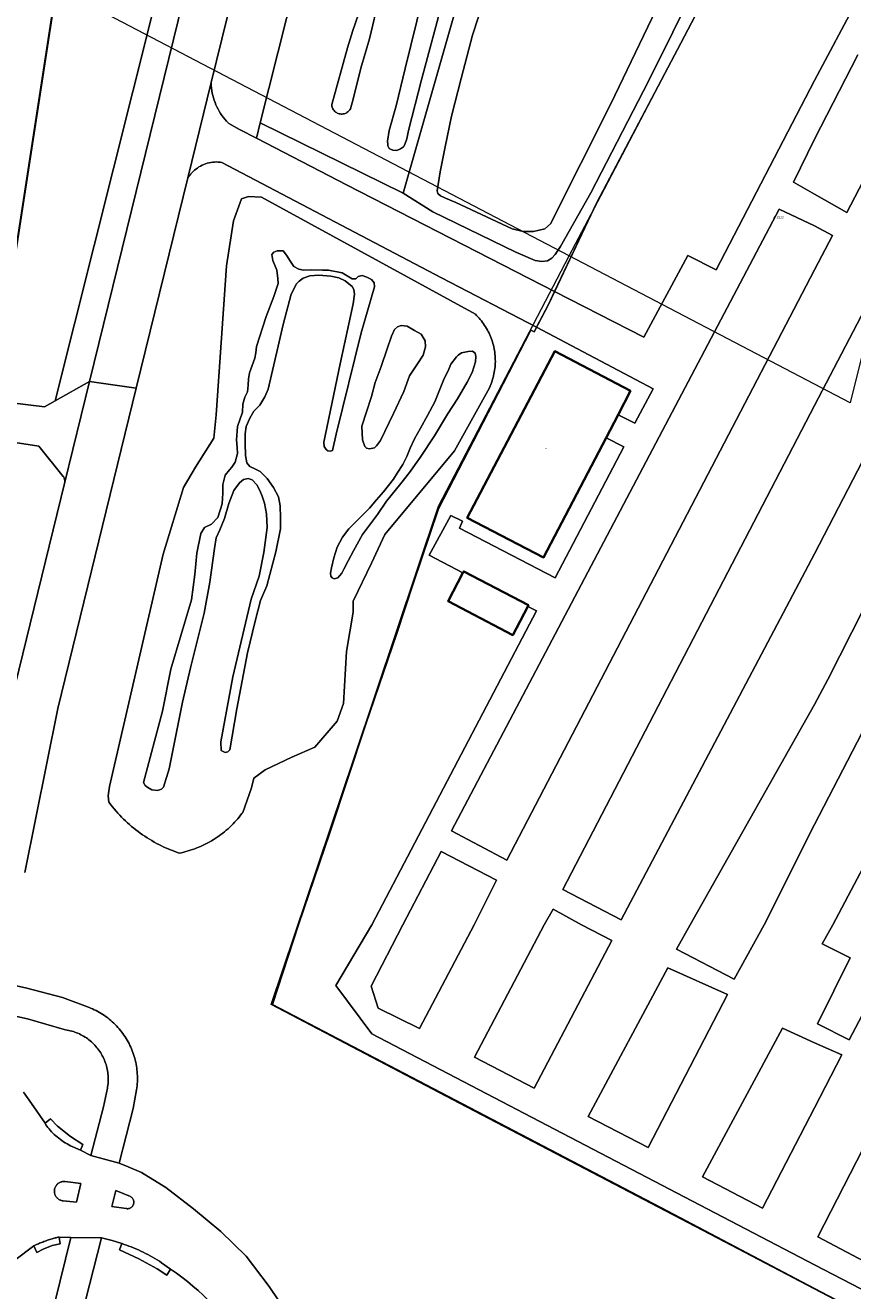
# Model space of a CAD drawing. Header units: metres. Extents: x 250001 to 257773, y 598992 to 609118.
# Tile 589 of 656: x 252877 to 253006, y 606443 to 606640. Entities that reach past the tile are written whole.
import ezdxf
from ezdxf.enums import TextEntityAlignment as Align
from ezdxf.lldxf.tags import DXFTag

# ---------------------------------------------------------------- set-up
doc = ezdxf.new("R2010")
doc.units = ezdxf.units.M
for name, color, linetype, lineweight in [('B-WE-GR-GRAS-GV', 252, 'Continuous', 13), ('B-WE-GR-GROENVOORZIENING-GV', 252, 'Continuous', 18), ('B-WE-IE-TERREINAFSCHEIDING_KUNSTMATIG_HEKWERK-G', 252, 'IE-TERREINAFSCHEIDING-KUNSTMATIG', 18), ('B-WE-KG-GRENS_PERCEEL-G', 150, 'KG-PERCEEL', 18), ('B-WE-KG-GRENS_PERCEEL-S', 150, 'Continuous', 25), ('B-WE-OG-BEBOUWING-GV', 1, 'Continuous', 35), ('B-WE-OG-BEBOUWING-T18', 7, 'Continuous', 18), ('B-WE-OG-TERREIN_ERF-GV', 7, 'Continuous', 18), ('B-WE-OG-WATER-GV', 252, 'Continuous', 18), ('B-WE-OG-WATER_SLOOT-GV', 252, 'Continuous', 18), ('B-WE-VH-ONVERHARD-GV', 252, 'Continuous', 18), ('B-WE-VH-VERHARDING_GESLOTEN-GV', 252, 'Continuous', 18), ('B-WE-VH-VERHARDING_OPEN-GV', 252, 'Continuous', 18), ('X-XX-AL-REFERENTIE-G', 7, 'Continuous', 18)]:
    doc.layers.add(name, color=color, linetype=linetype, lineweight=lineweight)
doc.styles.add('NLCS-ISO', font='NLCS-ISO.ttf')
doc.styles.add('NLCS-ISO-ANNOTATIEF-T18', font='NLCS-ISO.ttf', dxfattribs={"height": 1.8})
doc.styles.get("Standard").update_dxf_attribs({"font": 'NLCS-ISO.ttf'})
doc.linetypes.add('IE-TERREINAFSCHEIDING-KUNSTMATIG', pattern='A,4,[82,NLCS.shx,S=0.75,R=90,X=0,Y=0],4,-2', length=10)
tags = doc.linetypes.add('KG-PERCEEL', pattern='A,5.5,-2,["P",Standard,S=1.8,R=0,X=-0.5,Y=-0.9],-2,5.5,-2,[5,NLCS.SHX,S=0.75,R=0,X=0,Y=0],-2', length=19).pattern_tags.tags
tags[6] = DXFTag(74, 10)

# ---------------------------------------------------------------- blocks, each defined once
blk = doc.blocks.new('SKG-PERCEELNUMMER-SO')
at = {"style": 'NLCS-ISO', "oblique": 10, "flags": 1}
blk.add_attdef('GEMEENTECODE', text='', height=1.8, dxfattribs=at).set_placement((0, 2.55), align=Align.MIDDLE_CENTER)
at = {"style": 'NLCS-ISO', "oblique": 10}
blk.add_attdef('SECTIE', text='', height=1.8, dxfattribs=at).set_placement((-0.5, 0), align=Align.MIDDLE_RIGHT)
blk.add_attdef('PERCEELNUMMER', text='', height=1.8, dxfattribs=at).set_placement((0.5, 0), align=Align.MIDDLE_LEFT)
blk = doc.blocks.new('BS2021-132-Xref-KAD-20210617')
at = {"layer": 'B-WE-KG-GRENS_PERCEEL-G', "flags": 128}
for points in [[(252961.89, 606603.894), (252966.774, 606613.235), (252987.66, 606653.082)], [(252863.647, 606525.284), (252876.903, 606611.253), (252881.459, 606640.864), (252882.194, 606645.613)], [(252961.89, 606603.894), (252882.194, 606645.613)], [(253019.977, 606639.116), (253005.51, 606581.06), (252961.89, 606603.894)], [(253140.718, 606510.27), (253123.152, 606476.741), (253102.082, 606436.519), (253082.956, 606399.991), (253024.655, 606430.489), (252984.916, 606451.298), (252944.896, 606472.247), (252915.59, 606487.61), (252928.439, 606525.948), (252941.559, 606565.003), (252961.89, 606603.894)]]:
    blk.add_lwpolyline(points, dxfattribs=at)
at = {"layer": 'B-WE-KG-GRENS_PERCEEL-S', "xscale": 0.2, "yscale": 0.2, "zscale": 0.2}
blk.add_blockref('SKG-PERCEELNUMMER-SO', (252993.957, 606609.87), dxfattribs=at).add_auto_attribs({'PERCEELNUMMER': '3520', 'SECTIE': 'A'})
blk = doc.blocks.new('BS2021-132-Xref-BGT-GRIJS-20210617-aangepast')
at = {"layer": 'B-WE-GR-GRAS-GV', "flags": 128}
for points in [[(252774.308, 606836.816), (252661.712, 606907.197), (252660.29, 606904.843), (252772.851, 606834.484), (252822.094, 606803.703), (252829.115, 606799.314), (252831.529, 606797.805), (252848.316, 606787.313), (252895.215, 606747.052), (252897.561, 606745.037), (252872.317, 606581.637), (252872.289, 606581.456), (252880.367, 606580.476), (252881.982, 606581.376), (252900.158, 606653.646), (252912.065, 606702.089), (252917.596, 606728.354), (252920.89, 606741.948), (252921.573, 606744.764), (252832.163, 606800.652), (252829.815, 606802.12), (252823.552, 606806.035)], [(252914.636, 606524.065), (252912.882, 606522.757), (252912.493, 606521.247), (252911.15, 606517.458), (252911.032, 606517.296), (252910.815, 606517.011), (252910.593, 606516.731), (252910.364, 606516.455), (252910.129, 606516.185), (252909.888, 606515.92), (252909.641, 606515.661), (252909.388, 606515.407), (252909.13, 606515.159), (252908.867, 606514.917), (252908.598, 606514.681), (252908.323, 606514.451), (252908.044, 606514.227), (252907.76, 606514.009), (252907.471, 606513.798), (252907.177, 606513.593), (252906.879, 606513.395), (252906.577, 606513.203), (252906.27, 606513.019), (252905.959, 606512.841), (252905.645, 606512.67), (252905.326, 606512.506), (252905.005, 606512.35), (252904.679, 606512.201), (252904.35, 606512.059), (252904.019, 606511.924), (252903.684, 606511.797), (252903.347, 606511.677), (252903.007, 606511.565), (252902.664, 606511.461), (252902.32, 606511.364), (252901.973, 606511.275), (252901.624, 606511.194), (252901.274, 606511.12), (252900.872, 606511.26), (252900.472, 606511.407), (252900.075, 606511.562), (252899.681, 606511.724), (252899.29, 606511.894), (252898.902, 606512.071), (252898.518, 606512.255), (252898.138, 606512.447), (252897.761, 606512.645), (252897.387, 606512.851), (252897.018, 606513.063), (252896.653, 606513.283), (252896.292, 606513.509), (252895.935, 606513.742), (252895.583, 606513.981), (252895.235, 606514.228), (252894.892, 606514.48), (252894.554, 606514.74), (252894.22, 606515.005), (252893.892, 606515.277), (252893.569, 606515.554), (252893.251, 606515.838), (252892.939, 606516.128), (252892.632, 606516.423), (252892.33, 606516.724), (252892.035, 606517.031), (252891.745, 606517.343), (252891.461, 606517.661), (252891.183, 606517.984), (252890.911, 606518.312), (252890.646, 606518.645), (252890.386, 606518.983), (252890.328, 606519.061), (252890.267, 606520.015), (252890.431, 606521.468), (252898.791, 606557.569), (252901.921, 606567.913), (252903.824, 606571.105), (252906.651, 606575.567), (252907.042, 606579.231), (252908.62, 606602.356), (252909.709, 606609.326), (252910.973, 606612.746), (252912.05, 606613.139), (252914.044, 606613.002), (252947.287, 606594.829), (252947.489, 606594.633), (252947.685, 606594.43), (252947.876, 606594.223), (252948.061, 606594.01), (252948.239, 606593.792), (252948.411, 606593.569), (252948.577, 606593.341), (252948.736, 606593.108), (252948.889, 606592.871), (252949.035, 606592.63), (252949.174, 606592.385), (252949.306, 606592.136), (252949.431, 606591.883), (252949.548, 606591.627), (252949.659, 606591.368), (252949.761, 606591.105), (252949.857, 606590.84), (252949.944, 606590.572), (252950.025, 606590.302), (252950.097, 606590.03), (252950.162, 606589.756), (252950.219, 606589.479), (252950.268, 606589.202), (252950.309, 606588.923), (252950.342, 606588.643), (252950.367, 606588.363), (252950.385, 606588.081), (252950.394, 606587.8), (252950.395, 606587.518), (252950.389, 606587.236), (252950.374, 606586.955), (252950.351, 606586.674), (252950.321, 606586.394), (252950.282, 606586.114), (252950.236, 606585.836), (252950.181, 606585.56), (252950.119, 606585.285), (252950.049, 606585.012), (252949.971, 606584.741), (252949.886, 606584.472), (252949.793, 606584.206), (252949.693, 606583.943), (252949.585, 606583.683), (252949.47, 606583.426), (252949.466, 606583.418), (252944.036, 606573.644), (252933.222, 606560.629), (252931.131, 606556.148), (252928.283, 606550.273), (252928.297, 606548.572), (252927.293, 606542.451), (252926.818, 606534.364), (252925.822, 606531.642), (252922.369, 606527.585), (252918.801, 606526.043)]]:
    blk.add_lwpolyline(points, close=True, dxfattribs=at)
for points in [[(252916.995, 606674.656), (252906.245, 606630.819), (252906.246, 606630.705), (252906.266, 606630.325), (252906.302, 606629.946), (252906.353, 606629.569), (252906.421, 606629.195), (252906.504, 606628.823), (252906.603, 606628.456), (252906.717, 606628.093), (252906.846, 606627.735), (252906.99, 606627.382), (252907.149, 606627.037), (252907.322, 606626.698), (252907.509, 606626.366), (252907.71, 606626.043), (252907.925, 606625.729), (252908.152, 606625.424), (252908.392, 606625.128), (252908.645, 606624.844), (252908.909, 606624.569), (252908.994, 606624.486), (252910.653, 606623.535), (252913.296, 606622.17), (252913.836, 606624.589), (252927.537, 606678.768)], [(252981.705, 606646.234), (252974.247, 606631.157), (252965.222, 606613.721), (252960.521, 606605.378), (252959.69, 606604.134), (252959.179, 606603.573), (252958.524, 606603.136), (252957.611, 606603.026), (252956.584, 606603.182), (252953.566, 606604.472), (252940.67, 606610.751), (252936.092, 606613.644), (252913.836, 606624.589), (252913.296, 606622.17), (252927.369, 606614.903), (252959.594, 606598.38), (252966.177, 606612.219), (252979.194, 606636.964), (252987.515, 606652.82)], [(253082.801, 606400.135), (253000, 606443.473), (252977.191, 606455.482), (252915.748, 606487.611), (252919.804, 606500), (252924.682, 606514.258), (252930.205, 606530.986), (252935.065, 606545.22), (252937.624, 606552.94), (252941.58, 606564.619), (252951.6, 606584.041), (252955.927, 606592.388), (252956.435, 606592.129), (252956.811, 606592.852), (252942.015, 606600.502), (252907.908, 606618.42), (252907.624, 606618.459), (252907.339, 606618.484), (252907.053, 606618.492), (252906.767, 606618.484), (252906.482, 606618.46), (252906.198, 606618.42), (252905.917, 606618.365), (252905.64, 606618.294), (252905.367, 606618.207), (252905.099, 606618.106), (252904.838, 606617.989), (252904.583, 606617.858), (252904.336, 606617.714), (252904.098, 606617.555), (252903.869, 606617.384), (252903.649, 606617.2), (252903.441, 606617.004), (252903.243, 606616.796), (252903.058, 606616.578), (252903.011, 606616.519), (252902.614, 606616.011), (252894.601, 606583.336), (252882.408, 606533.615), (252877.315, 606508.122)], [(252873.931, 606490.992), (252877.583, 606490.148), (252883.141, 606488.684), (252887.447, 606487.086), (252887.514, 606487.058), (252887.796, 606486.937), (252888.075, 606486.807), (252888.351, 606486.671), (252888.622, 606486.527), (252888.891, 606486.377), (252889.155, 606486.219), (252889.414, 606486.055), (252889.67, 606485.884), (252889.921, 606485.706), (252890.167, 606485.522), (252890.408, 606485.332), (252890.645, 606485.135), (252890.876, 606484.932), (252891.102, 606484.724), (252891.322, 606484.509), (252891.537, 606484.289), (252891.745, 606484.063), (252891.948, 606483.832), (252892.145, 606483.596), (252892.336, 606483.355), (252892.52, 606483.109), (252892.698, 606482.858), (252892.869, 606482.603), (252893.033, 606482.343), (252893.191, 606482.079), (252893.342, 606481.811), (252893.486, 606481.539), (252893.622, 606481.264), (252893.752, 606480.985), (252893.874, 606480.703), (252893.988, 606480.418), (252894.096, 606480.13), (252894.195, 606479.839), (252894.288, 606479.545), (252894.372, 606479.25), (252894.449, 606478.952), (252894.518, 606478.652), (252894.579, 606478.351), (252894.632, 606478.048), (252894.678, 606477.744), (252894.715, 606477.439), (252894.745, 606477.133), (252894.766, 606476.826), (252894.78, 606476.519), (252894.785, 606476.212), (252894.783, 606475.905), (252894.773, 606475.597), (252894.754, 606475.29), (252894.728, 606474.984), (252894.693, 606474.679), (252894.651, 606474.374), (252894.11, 606471.462), (252891.932, 606462.961), (252893.352, 606462.391), (252895.419, 606461.5), (252899.195, 606459.184), (252903.482, 606455.879), (252907.736, 606452.335), (252911.673, 606448.491), (252915.262, 606443.795), (252918.252, 606439.371)]]:
    blk.add_lwpolyline(points, dxfattribs=at)
at = {"layer": 'B-WE-GR-GROENVOORZIENING-GV', "flags": 128}
for points in [[(252874.609, 606532.359), (252883.479, 606568.55), (252883.495, 606568.655), (252883.504, 606568.765), (252883.505, 606568.876), (252883.497, 606568.987), (252883.482, 606569.097), (252883.459, 606569.206), (252883.429, 606569.313), (252883.39, 606569.417), (252883.344, 606569.518), (252883.291, 606569.615), (252883.273, 606569.646), (252879.466, 606574.357), (252871.371, 606575.581)], [(252877.062, 606473.995), (252878.318, 606472.219), (252880.436, 606469.154), (252881.263, 606469.843), (252882.354, 606468.729), (252884.411, 606467.085), (252886.319, 606465.876), (252885.92, 606464.957), (252887.568, 606464.152), (252889.497, 606471.704), (252890.129, 606474.622), (252890.163, 606474.826), (252890.196, 606475.074), (252890.221, 606475.322), (252890.239, 606475.571), (252890.248, 606475.82), (252890.25, 606476.069), (252890.243, 606476.318), (252890.228, 606476.567), (252890.206, 606476.816), (252890.175, 606477.063), (252890.137, 606477.31), (252890.091, 606477.555), (252890.036, 606477.798), (252889.975, 606478.04), (252889.905, 606478.279), (252889.828, 606478.516), (252889.743, 606478.751), (252889.65, 606478.983), (252889.551, 606479.211), (252889.444, 606479.437), (252889.33, 606479.658), (252889.208, 606479.876), (252889.08, 606480.09), (252888.945, 606480.3), (252888.804, 606480.505), (252888.655, 606480.706), (252888.501, 606480.902), (252888.34, 606481.093), (252888.174, 606481.278), (252888.001, 606481.458), (252887.823, 606481.633), (252887.639, 606481.801), (252887.45, 606481.964), (252887.256, 606482.12), (252887.057, 606482.27), (252886.853, 606482.414), (252886.644, 606482.551), (252886.432, 606482.682), (252886.215, 606482.805), (252885.995, 606482.922), (252885.771, 606483.031), (252885.543, 606483.133), (252885.312, 606483.228), (252885.079, 606483.315), (252884.842, 606483.395), (252884.604, 606483.467), (252884.363, 606483.531), (252884.12, 606483.588), (252883.875, 606483.637), (252883.629, 606483.678), (252883.382, 606483.711), (252877.696, 606485.361), (252873.429, 606486.312)], [(252880.324, 606434.796), (252884.458, 606451.41), (252882.629, 606451.485), (252882.779, 606450.454), (252881.561, 606450.164), (252880.143, 606449.61), (252879.135, 606449.096), (252878.672, 606450.097), (252875.737, 606447.869), (252873.26, 606445.708), (252870.724, 606443.454), (252869.624, 606441.888)], [(252889.187, 606451.357), (252885.485, 606436.746)], [(252899.951, 606446.519), (252899.359, 606445.574), (252897.835, 606446.541), (252895.023, 606448.115), (252892.001, 606449.488), (252892.354, 606450.472), (252890.856, 606450.961), (252889.187, 606451.357)]]:
    blk.add_lwpolyline(points, dxfattribs=at)
blk.add_lwpolyline([(252904.099, 606652.699), (252900.158, 606653.646), (252881.982, 606581.376), (252887.357, 606584.373), (252902.56, 606646.407)], close=True, dxfattribs=at)
at = {"layer": 'B-WE-GR-GROENVOORZIENING-GV'}
blk.add_lwpolyline([(252912.018, 606434.213, 0.092602), (252899.951, 606446.519)], format="xyb", dxfattribs=at)
at = {"layer": 'B-WE-IE-TERREINAFSCHEIDING_KUNSTMATIG_HEKWERK-G', "flags": 128}
for points in [[(253000, 606648.54), (252997.94, 606649.362), (252987.515, 606652.82), (252979.193, 606636.964), (252966.177, 606612.219), (252958.641, 606596.376), (252956.435, 606592.129), (252955.927, 606592.388), (252951.601, 606584.04), (252941.58, 606564.619), (252937.624, 606552.94), (252935.065, 606545.22), (252930.205, 606530.986), (252924.682, 606514.258), (252919.804, 606500)], [(252919.804, 606500), (252915.748, 606487.611), (252977.191, 606455.482), (253000, 606443.473)], [(253135.094, 606500), (253108.35, 606449.3), (253082.801, 606400.134), (253000, 606443.473)]]:
    blk.add_lwpolyline(points, dxfattribs=at)
at = {"layer": 'B-WE-OG-BEBOUWING-GV', "flags": 128}
for points in [[(252971.41, 606582.941), (252959.616, 606589.083), (252946.021, 606563.203), (252957.896, 606557.06), (252967.601, 606575.647), (252969.461, 606579.208)], [(252955.537, 606549.639), (252945.482, 606554.901), (252945.36, 606554.669), (252943.058, 606550.269), (252953.113, 606545.007), (252955.433, 606549.441)]]:
    blk.add_lwpolyline(points, close=True, dxfattribs=at)
at = {"layer": 'B-WE-OG-TERREIN_ERF-GV', "flags": 128}
blk.add_lwpolyline([(252872.317, 606581.637), (252897.561, 606745.037), (252895.215, 606747.052), (252885.833, 606753.008), (252862.959, 606767.478)], dxfattribs=at)
at = {"layer": 'B-WE-OG-WATER-GV', "flags": 128}
for points in [[(252929.135, 606641.458), (252928.264, 606638.904), (252927.41, 606636.209), (252924.972, 606627.447), (252924.979, 606627.323), (252925.003, 606627.167), (252925.041, 606627.015), (252925.096, 606626.868), (252925.165, 606626.727), (252925.248, 606626.593), (252925.344, 606626.469), (252925.452, 606626.355), (252925.571, 606626.253), (252925.7, 606626.164), (252925.838, 606626.088), (252925.982, 606626.026), (252926.132, 606625.979), (252926.286, 606625.948), (252926.442, 606625.933), (252926.599, 606625.934), (252926.755, 606625.951), (252926.909, 606625.983), (252927.059, 606626.031), (252927.203, 606626.094), (252927.339, 606626.171), (252927.468, 606626.262), (252927.586, 606626.365), (252927.693, 606626.479), (252927.788, 606626.605), (252927.87, 606626.739), (252928.302, 606628.228), (252929.498, 606633.058), (252930.84, 606637.639), (252932.341, 606643.988)], [(252939.06, 606643.975), (252936.406, 606633.002), (252934.99, 606627.206), (252933.92, 606623.371), (252933.632, 606621.71), (252933.668, 606621.238), (252933.704, 606620.986), (252933.884, 606620.611), (252934.091, 606620.488), (252934.472, 606620.353), (252935.072, 606620.3), (252935.651, 606620.53), (252936.151, 606620.854), (252936.35, 606621.189), (252936.65, 606622.108), (252936.928, 606623.391), (252938.924, 606631.246), (252942.276, 606643.825)], [(252950.457, 606649.313), (252946.861, 606638.181), (252945.082, 606631.464), (252943.603, 606625.604), (252942.611, 606620.857), (252941.825, 606616.964), (252941.37, 606614.023), (252941.472, 606613.615), (252941.889, 606613.212), (252942.651, 606612.878), (252944.271, 606612.179), (252953.014, 606608.132), (252954.724, 606607.688), (252956.332, 606607.715), (252958.061, 606608.091), (252958.962, 606608.895), (252968.362, 606627.536), (252981.675, 606655.359)]]:
    blk.add_lwpolyline(points, dxfattribs=at)
for points in [[(252917.952, 606604.033), (252917.429, 606604.698), (252916.5, 606604.683), (252915.992, 606604.488), (252915.649, 606604.11), (252915.827, 606603.207), (252916.434, 606601.706), (252916.619, 606600.385), (252916.632, 606599.595), (252915.992, 606597.585), (252914.766, 606594.496), (252913.264, 606589.845), (252913.188, 606588.844), (252913.039, 606588.028), (252912.593, 606586.882), (252912.217, 606585.76), (252912.047, 606584.827), (252912.017, 606583.804), (252911.872, 606582.779), (252911.491, 606581.959), (252911.161, 606580.861), (252911.135, 606579.606), (252910.359, 606577.407), (252910.185, 606575.336), (252910.274, 606574.152), (252910.36, 606573.201), (252909.988, 606571.869), (252909.443, 606571.07), (252909.101, 606570.669), (252908.441, 606569.844), (252908.047, 606568.396), (252908.07, 606567.049), (252907.936, 606565.373), (252907.274, 606563.247), (252906.315, 606562.254), (252905.208, 606561.724), (252904.62, 606560.761), (252904.021, 606557.706), (252903.705, 606554.4), (252903.213, 606550.464), (252899.978, 606539.718), (252898.671, 606533.164), (252895.742, 606522.121), (252895.983, 606521.613), (252896.407, 606521.318), (252897.04, 606520.957), (252897.902, 606520.879), (252898.55, 606521.052), (252898.847, 606521.359), (252899.728, 606524.233), (252901.808, 606534.588), (252903.043, 606539.909), (252905.154, 606548.382), (252906.026, 606553.208), (252906.774, 606558.45), (252907.025, 606560.081), (252907.609, 606561.323), (252908.322, 606563.125), (252908.98, 606565.437), (252909.76, 606567.473), (252910.669, 606568.673), (252911.288, 606569.172), (252911.983, 606569.3), (252912.637, 606569.102), (252913.348, 606568.347), (252913.804, 606567.471), (252914.144, 606566.593), (252914.512, 606565.484), (252914.818, 606563.839), (252914.924, 606561.702), (252914.432, 606557.812), (252913.703, 606554.174), (252912.462, 606550.574), (252909.598, 606538.508), (252907.723, 606528.389), (252907.792, 606527.066), (252908.425, 606526.751), (252908.841, 606526.851), (252909.139, 606527.158), (252910.216, 606533.545), (252911.882, 606542.266), (252913.078, 606547.167), (252913.93, 606550.366), (252914.891, 606552.637), (252916.313, 606557.914), (252916.996, 606561.528), (252917.037, 606563.226), (252916.983, 606565.061), (252916.68, 606566.474), (252915.911, 606567.925), (252914.935, 606569.303), (252913.871, 606570.401), (252913.027, 606570.805), (252912.277, 606571.211), (252911.802, 606571.76), (252911.574, 606572.919), (252911.541, 606574.824), (252911.517, 606576.265), (252911.707, 606577.384), (252912.243, 606578.718), (252912.852, 606579.774), (252913.79, 606580.719), (252914.581, 606582.011), (252915.119, 606583.206), (252916.633, 606589.902), (252917.413, 606593.262), (252918.659, 606597.955), (252919.515, 606599.55), (252919.926, 606599.975), (252920.522, 606600.451), (252921.563, 606600.793), (252922.955, 606600.91), (252924.818, 606600.732), (252926.077, 606600.475), (252927.038, 606600.003), (252928.145, 606599.138), (252928.408, 606598.701), (252928.49, 606597.959), (252928.284, 606596.444), (252926.302, 606587.16), (252923.765, 606574.961), (252923.823, 606574.311), (252924.086, 606573.827), (252924.369, 606573.623), (252924.788, 606573.56), (252925.088, 606573.681), (252925.673, 606576.225), (252929.568, 606591.933), (252931.609, 606599.104), (252931.576, 606599.707), (252931.172, 606600.212), (252930.444, 606600.618), (252929.72, 606600.861), (252929.072, 606600.688), (252928.729, 606600.333), (252928.172, 606600.324), (252926.622, 606601.251), (252924.453, 606601.679), (252923.523, 606601.687), (252921.849, 606601.728), (252920.571, 606601.706), (252919.848, 606601.857), (252919.098, 606602.239), (252918.573, 606603.021)], [(252936.71, 606592.984), (252935.778, 606593.107), (252935.201, 606592.865), (252934.743, 606592.462), (252934.249, 606591.408), (252933.585, 606589.444), (252932.678, 606586.733), (252931.72, 606584.253), (252931.153, 606582.058), (252930.403, 606579.675), (252929.674, 606577.431), (252929.732, 606575.34), (252930.098, 606574.301), (252930.382, 606574.05), (252930.849, 606573.918), (252931.613, 606574.071), (252931.957, 606574.378), (252932.57, 606575.226), (252934.568, 606579.42), (252936.16, 606582.863), (252937.072, 606585.273), (252938.296, 606587.13), (252939.156, 606588.492), (252939.53, 606589.777), (252939.468, 606590.706), (252938.846, 606591.741), (252937.836, 606592.329)], [(252947.24, 606588.815), (252946.84, 606589.087), (252946.189, 606589.076), (252945.147, 606588.826), (252944.596, 606588.468), (252944.344, 606588.208), (252943.503, 606587.102), (252943.079, 606586.049), (252942.448, 606584.852), (252941.847, 606583.285), (252940.999, 606581.249), (252939.85, 606579.091), (252938.744, 606577.12), (252937.842, 606575.477), (252937.169, 606574.048), (252936.633, 606572.761), (252936.026, 606571.519), (252935.166, 606570.156), (252934.554, 606569.239), (252933.006, 606567.26), (252931.912, 606565.987), (252930.818, 606564.737), (252929.767, 606563.626), (252928.601, 606562.468), (252927.618, 606561.521), (252926.664, 606560.227), (252925.807, 606558.632), (252925.323, 606557.02), (252924.931, 606555.433), (252924.806, 606554.594), (252924.86, 606554.153), (252925.027, 606553.877), (252925.356, 606553.72), (252925.911, 606553.869), (252926.207, 606554.199), (252926.549, 606554.6), (252926.841, 606555.233), (252927.54, 606556.523), (252928.374, 606558.071), (252929.749, 606560.604), (252932.09, 606563.735), (252933.473, 606565.804), (252935.727, 606568.562), (252937.07, 606570.258), (252938.704, 606572.61), (252940.949, 606575.925), (252942.937, 606579.306), (252944.501, 606581.703), (252946.014, 606584.308), (252946.802, 606585.809), (252947.333, 606587.422), (252947.365, 606588.282)]]:
    blk.add_lwpolyline(points, close=True, dxfattribs=at)
at = {"layer": 'B-WE-OG-WATER_SLOOT-GV', "flags": 128}
for points in [[(252927.537, 606678.768), (252913.836, 606624.589), (252936.092, 606613.644), (252954.238, 606677.336)], [(252942.276, 606643.825), (252938.924, 606631.246), (252936.928, 606623.391), (252936.65, 606622.108), (252936.35, 606621.189), (252936.151, 606620.854), (252935.651, 606620.53), (252935.072, 606620.3), (252934.472, 606620.353), (252934.091, 606620.488), (252933.884, 606620.611), (252933.704, 606620.986), (252933.668, 606621.238), (252933.632, 606621.71), (252933.92, 606623.371), (252934.99, 606627.206), (252936.406, 606633.002), (252939.06, 606643.975)], [(252932.341, 606643.988), (252930.84, 606637.639), (252929.498, 606633.058), (252928.302, 606628.228), (252927.87, 606626.739), (252927.788, 606626.605), (252927.693, 606626.479), (252927.586, 606626.365), (252927.468, 606626.262), (252927.339, 606626.171), (252927.203, 606626.094), (252927.059, 606626.031), (252926.909, 606625.983), (252926.755, 606625.951), (252926.599, 606625.934), (252926.442, 606625.933), (252926.286, 606625.948), (252926.132, 606625.979), (252925.982, 606626.026), (252925.838, 606626.088), (252925.7, 606626.164), (252925.571, 606626.253), (252925.452, 606626.355), (252925.344, 606626.469), (252925.248, 606626.593), (252925.165, 606626.727), (252925.096, 606626.868), (252925.041, 606627.015), (252925.003, 606627.167), (252924.979, 606627.323), (252924.972, 606627.447), (252927.41, 606636.209), (252928.264, 606638.904), (252929.135, 606641.458)], [(252981.675, 606655.359), (252968.362, 606627.536), (252958.962, 606608.895), (252958.061, 606608.091), (252956.332, 606607.715), (252954.724, 606607.688), (252953.014, 606608.132), (252944.271, 606612.179), (252942.651, 606612.878), (252941.889, 606613.212), (252941.472, 606613.615), (252941.37, 606614.023), (252941.825, 606616.964), (252942.611, 606620.857), (252943.603, 606625.604), (252945.082, 606631.464), (252946.861, 606638.181), (252950.457, 606649.313)]]:
    blk.add_lwpolyline(points, dxfattribs=at)
for points in [[(252955.054, 606677.893), (252954.587, 606678.01), (252954.238, 606677.336), (252936.092, 606613.644), (252940.67, 606610.751), (252953.566, 606604.472), (252956.584, 606603.182), (252957.611, 606603.026), (252958.524, 606603.136), (252959.179, 606603.573), (252959.69, 606604.134), (252960.521, 606605.378), (252965.222, 606613.721), (252974.247, 606631.157), (252981.705, 606646.234), (252984.61, 606652.591), (252985.156, 606654.761), (252985.369, 606657.114), (252986.832, 606665.355)], [(252914.044, 606613.002), (252912.05, 606613.139), (252910.973, 606612.746), (252909.709, 606609.326), (252908.62, 606602.356), (252907.042, 606579.231), (252906.651, 606575.567), (252903.824, 606571.105), (252901.921, 606567.913), (252898.791, 606557.569), (252890.431, 606521.468), (252890.267, 606520.015), (252890.328, 606519.061), (252890.386, 606518.983), (252890.646, 606518.645), (252890.911, 606518.312), (252891.183, 606517.984), (252891.461, 606517.661), (252891.745, 606517.343), (252892.035, 606517.031), (252892.33, 606516.724), (252892.632, 606516.423), (252892.939, 606516.128), (252893.251, 606515.838), (252893.569, 606515.554), (252893.892, 606515.277), (252894.22, 606515.005), (252894.554, 606514.74), (252894.892, 606514.48), (252895.235, 606514.228), (252895.583, 606513.981), (252895.935, 606513.742), (252896.292, 606513.509), (252896.653, 606513.283), (252897.018, 606513.063), (252897.387, 606512.851), (252897.761, 606512.645), (252898.138, 606512.447), (252898.518, 606512.255), (252898.902, 606512.071), (252899.29, 606511.894), (252899.681, 606511.724), (252900.075, 606511.562), (252900.472, 606511.407), (252900.872, 606511.26), (252901.274, 606511.12), (252901.624, 606511.194), (252901.973, 606511.275), (252902.32, 606511.364), (252902.664, 606511.461), (252903.007, 606511.565), (252903.347, 606511.677), (252903.684, 606511.797), (252904.019, 606511.924), (252904.35, 606512.059), (252904.679, 606512.201), (252905.005, 606512.35), (252905.326, 606512.506), (252905.645, 606512.67), (252905.959, 606512.841), (252906.27, 606513.019), (252906.577, 606513.203), (252906.879, 606513.395), (252907.177, 606513.593), (252907.471, 606513.798), (252907.76, 606514.009), (252908.044, 606514.227), (252908.323, 606514.451), (252908.598, 606514.681), (252908.867, 606514.917), (252909.13, 606515.159), (252909.388, 606515.407), (252909.641, 606515.661), (252909.888, 606515.92), (252910.129, 606516.185), (252910.364, 606516.455), (252910.593, 606516.731), (252910.815, 606517.011), (252911.032, 606517.296), (252911.15, 606517.458), (252912.493, 606521.247), (252912.882, 606522.757), (252914.636, 606524.065), (252918.801, 606526.043), (252922.369, 606527.585), (252925.822, 606531.642), (252926.818, 606534.364), (252927.293, 606542.451), (252928.297, 606548.572), (252928.283, 606550.273), (252931.131, 606556.148), (252933.222, 606560.629), (252944.036, 606573.644), (252949.466, 606583.418), (252949.47, 606583.426), (252949.585, 606583.683), (252949.693, 606583.943), (252949.793, 606584.206), (252949.886, 606584.472), (252949.971, 606584.741), (252950.049, 606585.012), (252950.119, 606585.285), (252950.181, 606585.56), (252950.236, 606585.836), (252950.282, 606586.114), (252950.321, 606586.394), (252950.351, 606586.674), (252950.374, 606586.955), (252950.389, 606587.236), (252950.395, 606587.518), (252950.394, 606587.8), (252950.385, 606588.081), (252950.367, 606588.363), (252950.342, 606588.643), (252950.309, 606588.923), (252950.268, 606589.202), (252950.219, 606589.479), (252950.162, 606589.756), (252950.097, 606590.03), (252950.025, 606590.302), (252949.944, 606590.572), (252949.857, 606590.84), (252949.761, 606591.105), (252949.659, 606591.368), (252949.548, 606591.627), (252949.431, 606591.883), (252949.306, 606592.136), (252949.174, 606592.385), (252949.035, 606592.63), (252948.889, 606592.871), (252948.736, 606593.108), (252948.577, 606593.341), (252948.411, 606593.569), (252948.239, 606593.792), (252948.061, 606594.01), (252947.876, 606594.223), (252947.685, 606594.43), (252947.489, 606594.633), (252947.287, 606594.829)], [(252916.5, 606604.683), (252917.429, 606604.698), (252917.952, 606604.033), (252918.573, 606603.021), (252919.098, 606602.239), (252919.848, 606601.857), (252920.571, 606601.706), (252921.849, 606601.728), (252923.523, 606601.687), (252924.453, 606601.679), (252926.622, 606601.251), (252928.172, 606600.324), (252928.729, 606600.333), (252929.072, 606600.688), (252929.72, 606600.861), (252930.444, 606600.618), (252931.172, 606600.212), (252931.576, 606599.707), (252931.609, 606599.104), (252929.568, 606591.933), (252925.673, 606576.225), (252925.088, 606573.681), (252924.788, 606573.56), (252924.369, 606573.623), (252924.086, 606573.827), (252923.823, 606574.311), (252923.765, 606574.961), (252926.302, 606587.16), (252928.284, 606596.444), (252928.49, 606597.959), (252928.408, 606598.701), (252928.145, 606599.138), (252927.038, 606600.003), (252926.077, 606600.475), (252924.818, 606600.732), (252922.955, 606600.91), (252921.563, 606600.793), (252920.522, 606600.451), (252919.926, 606599.975), (252919.515, 606599.55), (252918.659, 606597.955), (252917.413, 606593.262), (252916.633, 606589.902), (252915.119, 606583.206), (252914.581, 606582.011), (252913.79, 606580.719), (252912.852, 606579.774), (252912.243, 606578.718), (252911.707, 606577.384), (252911.517, 606576.265), (252911.541, 606574.824), (252911.574, 606572.919), (252911.802, 606571.76), (252912.277, 606571.211), (252913.027, 606570.805), (252913.871, 606570.401), (252914.935, 606569.303), (252915.911, 606567.925), (252916.68, 606566.474), (252916.983, 606565.061), (252917.037, 606563.226), (252916.996, 606561.528), (252916.313, 606557.914), (252914.891, 606552.637), (252913.93, 606550.366), (252913.078, 606547.167), (252911.882, 606542.266), (252910.216, 606533.545), (252909.139, 606527.158), (252908.841, 606526.851), (252908.425, 606526.751), (252907.792, 606527.066), (252907.723, 606528.389), (252909.598, 606538.508), (252912.462, 606550.574), (252913.703, 606554.174), (252914.432, 606557.812), (252914.924, 606561.702), (252914.818, 606563.839), (252914.512, 606565.484), (252914.144, 606566.593), (252913.804, 606567.471), (252913.348, 606568.347), (252912.637, 606569.102), (252911.983, 606569.3), (252911.288, 606569.172), (252910.669, 606568.673), (252909.76, 606567.473), (252908.98, 606565.437), (252908.322, 606563.125), (252907.609, 606561.323), (252907.025, 606560.081), (252906.774, 606558.45), (252906.026, 606553.208), (252905.154, 606548.382), (252903.043, 606539.909), (252901.808, 606534.588), (252899.728, 606524.233), (252898.847, 606521.359), (252898.55, 606521.052), (252897.902, 606520.879), (252897.04, 606520.957), (252896.407, 606521.318), (252895.983, 606521.613), (252895.742, 606522.121), (252898.671, 606533.164), (252899.978, 606539.718), (252903.213, 606550.464), (252903.705, 606554.4), (252904.021, 606557.706), (252904.62, 606560.761), (252905.208, 606561.724), (252906.315, 606562.254), (252907.274, 606563.247), (252907.936, 606565.373), (252908.07, 606567.049), (252908.047, 606568.396), (252908.441, 606569.844), (252909.101, 606570.669), (252909.443, 606571.07), (252909.988, 606571.869), (252910.36, 606573.201), (252910.274, 606574.152), (252910.185, 606575.336), (252910.359, 606577.407), (252911.135, 606579.606), (252911.161, 606580.861), (252911.491, 606581.959), (252911.872, 606582.779), (252912.017, 606583.804), (252912.047, 606584.827), (252912.217, 606585.76), (252912.593, 606586.882), (252913.039, 606588.028), (252913.188, 606588.844), (252913.264, 606589.845), (252914.766, 606594.496), (252915.992, 606597.585), (252916.632, 606599.595), (252916.619, 606600.385), (252916.434, 606601.706), (252915.827, 606603.207), (252915.649, 606604.11), (252915.992, 606604.488)], [(252935.201, 606592.865), (252935.778, 606593.107), (252936.71, 606592.984), (252937.836, 606592.329), (252938.846, 606591.741), (252939.468, 606590.706), (252939.53, 606589.777), (252939.156, 606588.492), (252938.296, 606587.13), (252937.072, 606585.273), (252936.16, 606582.863), (252934.568, 606579.42), (252932.57, 606575.226), (252931.957, 606574.378), (252931.613, 606574.071), (252930.849, 606573.918), (252930.382, 606574.05), (252930.098, 606574.301), (252929.732, 606575.34), (252929.674, 606577.431), (252930.403, 606579.675), (252931.153, 606582.058), (252931.72, 606584.253), (252932.678, 606586.733), (252933.585, 606589.444), (252934.249, 606591.408), (252934.743, 606592.462)], [(252946.189, 606589.076), (252946.84, 606589.087), (252947.24, 606588.815), (252947.365, 606588.282), (252947.333, 606587.422), (252946.802, 606585.809), (252946.014, 606584.308), (252944.501, 606581.703), (252942.937, 606579.306), (252940.949, 606575.925), (252938.704, 606572.61), (252937.07, 606570.258), (252935.727, 606568.562), (252933.473, 606565.804), (252932.09, 606563.735), (252929.749, 606560.604), (252928.374, 606558.071), (252927.54, 606556.523), (252926.841, 606555.233), (252926.549, 606554.6), (252926.207, 606554.199), (252925.911, 606553.869), (252925.356, 606553.72), (252925.027, 606553.877), (252924.86, 606554.153), (252924.806, 606554.594), (252924.931, 606555.433), (252925.323, 606557.02), (252925.807, 606558.632), (252926.664, 606560.227), (252927.618, 606561.521), (252928.601, 606562.468), (252929.767, 606563.626), (252930.818, 606564.737), (252931.912, 606565.987), (252933.006, 606567.26), (252934.554, 606569.239), (252935.166, 606570.156), (252936.026, 606571.519), (252936.633, 606572.761), (252937.169, 606574.048), (252937.842, 606575.477), (252938.744, 606577.12), (252939.85, 606579.091), (252940.999, 606581.249), (252941.847, 606583.285), (252942.448, 606584.852), (252943.079, 606586.049), (252943.503, 606587.102), (252944.344, 606588.208), (252944.596, 606588.468), (252945.147, 606588.826)]]:
    blk.add_lwpolyline(points, close=True, dxfattribs=at)
at = {"layer": 'B-WE-VH-ONVERHARD-GV', "flags": 128}
for points in [[(252987.515, 606652.82), (252979.194, 606636.964), (252966.177, 606612.219), (252959.594, 606598.38), (252973.442, 606591.301), (252980.305, 606603.942), (252984.681, 606601.743), (253000, 606631.162), (253006.666, 606643.741)], [(253006.707, 606635.111), (253000, 606622.039), (252996.719, 606615.363), (253000, 606613.479), (253004.998, 606610.653), (253017.032, 606633.685)], [(253043.052, 606424.845), (253000, 606447.173), (252931.201, 606483.06), (252925.604, 606490.566), (252931.213, 606500), (252956.78, 606548.742), (252955.433, 606549.441), (252953.113, 606545.007), (252943.058, 606550.269), (252945.36, 606554.669), (252940.105, 606557.397), (252943.488, 606563.574), (252945.284, 606562.701), (252944.812, 606561.608), (252959.714, 606553.905), (252970.347, 606574.255), (252967.601, 606575.647), (252957.896, 606557.06), (252946.021, 606563.203), (252959.616, 606589.083), (252971.41, 606582.941), (252969.461, 606579.208), (252972.093, 606577.9), (252974.921, 606583.268), (252956.811, 606592.852), (252956.435, 606592.129), (252955.927, 606592.388), (252951.6, 606584.041), (252941.58, 606564.619), (252937.624, 606552.94), (252935.065, 606545.22), (252930.205, 606530.986), (252924.682, 606514.258), (252919.804, 606500), (252915.748, 606487.611), (252977.191, 606455.482), (253000, 606443.473), (253082.801, 606400.135)]]:
    blk.add_lwpolyline(points, dxfattribs=at)
for points in [[(253000, 606608.556), (252994.491, 606611.18), (252943.565, 606514.61), (252952.165, 606510.055), (253000, 606601.749), (253002.761, 606607.066)], [(253020.742, 606597.697), (253011.413, 606602.558), (253000, 606580.654), (252960.867, 606505.501), (252969.935, 606500.747), (253000, 606557.616)], [(253038.317, 606588.541), (253029.862, 606592.945), (253002.047, 606538.082), (253000, 606534.2), (252980.652, 606500), (252978.527, 606496.213), (252987.505, 606491.534), (252992.168, 606500), (253000, 606515.575), (253022.773, 606559.52)], [(253056.16, 606579.243), (253047.238, 606583.892), (253002.847, 606500), (253001.185, 606497.047), (253005.538, 606494.88), (253000.423, 606484.596), (253005.358, 606482.109), (253014.8, 606500)], [(252950.564, 606506.929), (252941.967, 606511.381), (252936.013, 606500), (252931.085, 606490.464), (252932.206, 606487.039), (252938.615, 606483.888), (252947.115, 606500)], [(252963.807, 606500), (252959.357, 606502.416), (252957.99, 606500), (252947.15, 606479.41), (252956.406, 606474.597), (252968.476, 606497.566)], [(252986.484, 606489.18), (252977.215, 606493.322), (252964.801, 606470.231), (252974.15, 606465.397)], [(253000, 606481.674), (252994.985, 606483.915), (252982.571, 606460.824), (252991.921, 606455.99), (253000, 606471.569), (253004.254, 606479.773)], [(253021.778, 606470.641), (253012.551, 606475.035), (253000.501, 606451.515), (253009.415, 606446.815)]]:
    blk.add_lwpolyline(points, close=True, dxfattribs=at)
at = {"layer": 'B-WE-VH-VERHARDING_GESLOTEN-GV', "flags": 128}
for points in [[(252878.318, 606472.219), (252877.062, 606473.995)], [(252877.315, 606508.122), (252882.408, 606533.615), (252894.601, 606583.336), (252887.357, 606584.373), (252883.479, 606568.55), (252874.609, 606532.359)], [(252875.737, 606447.869), (252878.672, 606450.097), (252878.682, 606450.103), (252878.773, 606450.153), (252878.878, 606450.207), (252878.994, 606450.264), (252879.122, 606450.323), (252879.26, 606450.385), (252879.407, 606450.449), (252879.563, 606450.515), (252879.727, 606450.582), (252879.898, 606450.649), (252880.073, 606450.716), (252880.253, 606450.784), (252880.435, 606450.85), (252880.619, 606450.915), (252880.804, 606450.979), (252880.988, 606451.041), (252881.17, 606451.1), (252881.349, 606451.157), (252881.523, 606451.21), (252881.692, 606451.26), (252881.854, 606451.306), (252882.008, 606451.348), (252882.154, 606451.385), (252882.289, 606451.418), (252882.414, 606451.445), (252882.528, 606451.468), (252882.629, 606451.485), (252884.458, 606451.41), (252889.187, 606451.357), (252890.856, 606450.961), (252892.354, 606450.472), (252892.396, 606450.459), (252892.75, 606450.342), (252893.107, 606450.217), (252893.468, 606450.084), (252893.832, 606449.943), (252894.197, 606449.794), (252894.564, 606449.638), (252894.932, 606449.475), (252895.301, 606449.304), (252895.669, 606449.127), (252896.037, 606448.944), (252896.403, 606448.754), (252896.768, 606448.559), (252897.131, 606448.358), (252897.49, 606448.151), (252897.847, 606447.94), (252898.199, 606447.723), (252898.547, 606447.503), (252899.951, 606446.519)], [(252873.429, 606486.312), (252877.696, 606485.361), (252883.382, 606483.711), (252883.629, 606483.678), (252883.875, 606483.637), (252884.12, 606483.588), (252884.363, 606483.531), (252884.604, 606483.467), (252884.842, 606483.395), (252885.079, 606483.315), (252885.312, 606483.228), (252885.543, 606483.133), (252885.771, 606483.031), (252885.995, 606482.922), (252886.215, 606482.805), (252886.432, 606482.682), (252886.644, 606482.551), (252886.853, 606482.414), (252887.057, 606482.27), (252887.256, 606482.12), (252887.45, 606481.964), (252887.639, 606481.801), (252887.823, 606481.633), (252888.001, 606481.458), (252888.174, 606481.278), (252888.34, 606481.093), (252888.501, 606480.902), (252888.655, 606480.706), (252888.804, 606480.505), (252888.945, 606480.3), (252889.08, 606480.09), (252889.208, 606479.876), (252889.33, 606479.658), (252889.444, 606479.437), (252889.551, 606479.211), (252889.65, 606478.983), (252889.743, 606478.751), (252889.828, 606478.516), (252889.905, 606478.279), (252889.975, 606478.04), (252890.036, 606477.798), (252890.091, 606477.555), (252890.137, 606477.31), (252890.175, 606477.063), (252890.206, 606476.816), (252890.228, 606476.567), (252890.243, 606476.318), (252890.25, 606476.069), (252890.248, 606475.82), (252890.239, 606475.571), (252890.221, 606475.322), (252890.196, 606475.074), (252890.163, 606474.826), (252890.129, 606474.622), (252889.497, 606471.704), (252887.568, 606464.152), (252891.932, 606462.961), (252894.11, 606471.462), (252894.651, 606474.374), (252894.693, 606474.679), (252894.728, 606474.984), (252894.754, 606475.29), (252894.773, 606475.597), (252894.783, 606475.905), (252894.785, 606476.212), (252894.78, 606476.519), (252894.766, 606476.826), (252894.745, 606477.133), (252894.715, 606477.439), (252894.678, 606477.744), (252894.632, 606478.048), (252894.579, 606478.351), (252894.518, 606478.652), (252894.449, 606478.952), (252894.372, 606479.25), (252894.288, 606479.545), (252894.195, 606479.839), (252894.096, 606480.13), (252893.988, 606480.418), (252893.874, 606480.703), (252893.752, 606480.985), (252893.622, 606481.264), (252893.486, 606481.539), (252893.342, 606481.811), (252893.191, 606482.079), (252893.033, 606482.343), (252892.869, 606482.603), (252892.698, 606482.858), (252892.52, 606483.109), (252892.336, 606483.355), (252892.145, 606483.596), (252891.948, 606483.832), (252891.745, 606484.063), (252891.537, 606484.289), (252891.322, 606484.509), (252891.102, 606484.724), (252890.876, 606484.932), (252890.645, 606485.135), (252890.408, 606485.332), (252890.167, 606485.522), (252889.921, 606485.706), (252889.67, 606485.884), (252889.414, 606486.055), (252889.155, 606486.219), (252888.891, 606486.377), (252888.622, 606486.527), (252888.351, 606486.671), (252888.075, 606486.807), (252887.796, 606486.937), (252887.514, 606487.058), (252887.447, 606487.086), (252883.141, 606488.684), (252877.583, 606490.148), (252873.931, 606490.992)], [(252918.252, 606439.371), (252915.262, 606443.795), (252911.673, 606448.491), (252907.736, 606452.335), (252903.482, 606455.879), (252899.195, 606459.184), (252895.419, 606461.5), (252893.352, 606462.391), (252891.932, 606462.961), (252887.568, 606464.152), (252885.92, 606464.957), (252884.386, 606465.651), (252884.115, 606465.798), (252883.846, 606465.953), (252883.581, 606466.115), (252883.319, 606466.285), (252883.062, 606466.462), (252882.811, 606466.645), (252882.565, 606466.834), (252882.327, 606467.028), (252882.095, 606467.228), (252881.872, 606467.432), (252881.657, 606467.639), (252881.451, 606467.851), (252881.255, 606468.065), (252881.069, 606468.281), (252880.893, 606468.498), (252880.729, 606468.717), (252880.576, 606468.937), (252880.436, 606469.154), (252878.318, 606472.219)], [(252885.485, 606436.746), (252889.187, 606451.357), (252884.458, 606451.41), (252880.324, 606434.796)]]:
    blk.add_lwpolyline(points, dxfattribs=at)
for points in [[(252934.785, 606747.391), (252928.989, 606754.45), (252927.764, 606749.444), (252926.513, 606744.329), (252925.986, 606742.174), (252921.735, 606724.795), (252915.992, 606701.315), (252904.099, 606652.699), (252902.56, 606646.407), (252887.357, 606584.373), (252894.601, 606583.336), (252902.614, 606616.011), (252906.245, 606630.819), (252916.995, 606674.656), (252931.788, 606735.137), (252932.476, 606737.95), (252933.039, 606740.252), (252934.289, 606745.364)], [(252882.285, 606459.628), (252882.362, 606459.707), (252882.445, 606459.779), (252882.532, 606459.845), (252882.624, 606459.904), (252882.721, 606459.957), (252882.821, 606460.002), (252882.924, 606460.04), (252883.029, 606460.071), (252883.137, 606460.094), (252883.245, 606460.108), (252883.355, 606460.115), (252883.465, 606460.114), (252883.574, 606460.105), (252885.998, 606459.78), (252885.334, 606456.89), (252883.257, 606457.109), (252883.202, 606457.115), (252883.094, 606457.133), (252882.987, 606457.159), (252882.883, 606457.192), (252882.781, 606457.233), (252882.683, 606457.281), (252882.588, 606457.337), (252882.497, 606457.399), (252882.411, 606457.467), (252882.331, 606457.542), (252882.256, 606457.622), (252882.187, 606457.708), (252882.125, 606457.798), (252882.069, 606457.893), (252882.02, 606457.991), (252881.979, 606458.093), (252881.945, 606458.197), (252881.919, 606458.304), (252881.901, 606458.412), (252881.89, 606458.521), (252881.888, 606458.631), (252881.893, 606458.74), (252881.907, 606458.849), (252881.928, 606458.957), (252881.957, 606459.063), (252881.994, 606459.166), (252882.039, 606459.267), (252882.09, 606459.364), (252882.148, 606459.457), (252882.214, 606459.545)], [(252891.424, 606458.707), (252893.689, 606457.767), (252893.766, 606457.723), (252893.839, 606457.672), (252893.908, 606457.615), (252893.971, 606457.552), (252894.028, 606457.483), (252894.078, 606457.41), (252894.122, 606457.332), (252894.159, 606457.251), (252894.188, 606457.167), (252894.209, 606457.08), (252894.223, 606456.992), (252894.229, 606456.903), (252894.227, 606456.814), (252894.216, 606456.726), (252894.198, 606456.639), (252894.173, 606456.554), (252894.139, 606456.471), (252894.098, 606456.392), (252894.051, 606456.316), (252893.997, 606456.246), (252893.937, 606456.18), (252893.871, 606456.12), (252893.8, 606456.066), (252893.724, 606456.019), (252893.644, 606455.979), (252893.562, 606455.946), (252893.476, 606455.92), (252893.389, 606455.903), (252893.301, 606455.893), (252893.211, 606455.891), (252893.123, 606455.898), (252893.039, 606455.911), (252890.816, 606456.207)]]:
    blk.add_lwpolyline(points, close=True, dxfattribs=at)
at = {"layer": 'B-WE-VH-VERHARDING_GESLOTEN-GV'}
blk.add_lwpolyline([(252899.951, 606446.519, -0.092602), (252912.018, 606434.213)], format="xyb", dxfattribs=at)
at = {"layer": 'B-WE-VH-VERHARDING_OPEN-GV', "flags": 128}
for points in [[(253006.666, 606643.741), (253000, 606631.162), (252984.681, 606601.743), (252980.305, 606603.942), (252973.442, 606591.301), (252959.594, 606598.38), (252958.641, 606596.376), (252956.811, 606592.852), (252974.921, 606583.268), (252972.093, 606577.9), (252969.461, 606579.208), (252967.601, 606575.647), (252970.347, 606574.255), (252959.714, 606553.905), (252944.812, 606561.608), (252945.284, 606562.701), (252943.488, 606563.574), (252940.105, 606557.397), (252945.36, 606554.669), (252945.482, 606554.901), (252955.537, 606549.639), (252955.433, 606549.441), (252956.78, 606548.742), (252931.213, 606500), (252925.604, 606490.566), (252931.201, 606483.06), (253000, 606447.173), (253043.052, 606424.845)], [(253017.032, 606633.685), (253004.998, 606610.653), (253000, 606613.479), (252996.719, 606615.363), (253000, 606622.039), (253006.707, 606635.111)]]:
    blk.add_lwpolyline(points, dxfattribs=at)
for points in [[(252906.246, 606630.705), (252906.245, 606630.819), (252902.614, 606616.011), (252903.011, 606616.519), (252903.058, 606616.578), (252903.243, 606616.796), (252903.441, 606617.004), (252903.649, 606617.2), (252903.869, 606617.384), (252904.098, 606617.555), (252904.336, 606617.714), (252904.583, 606617.858), (252904.838, 606617.989), (252905.099, 606618.106), (252905.367, 606618.207), (252905.64, 606618.294), (252905.917, 606618.365), (252906.198, 606618.42), (252906.482, 606618.46), (252906.767, 606618.484), (252907.053, 606618.492), (252907.339, 606618.484), (252907.624, 606618.459), (252907.908, 606618.42), (252942.015, 606600.502), (252956.811, 606592.852), (252958.641, 606596.376), (252959.594, 606598.38), (252927.369, 606614.903), (252913.296, 606622.17), (252910.653, 606623.535), (252908.994, 606624.486), (252908.909, 606624.569), (252908.645, 606624.844), (252908.392, 606625.128), (252908.152, 606625.424), (252907.925, 606625.729), (252907.71, 606626.043), (252907.509, 606626.366), (252907.322, 606626.698), (252907.149, 606627.037), (252906.99, 606627.382), (252906.846, 606627.735), (252906.717, 606628.093), (252906.603, 606628.456), (252906.504, 606628.823), (252906.421, 606629.195), (252906.353, 606629.569), (252906.302, 606629.946), (252906.266, 606630.325)], [(252952.165, 606510.055), (252943.565, 606514.61), (252994.491, 606611.18), (253000, 606608.556), (253002.761, 606607.066), (253000, 606601.749)], [(253011.413, 606602.558), (253020.742, 606597.697), (253000, 606557.616), (252969.935, 606500.747), (252960.867, 606505.501), (253000, 606580.654)], [(253002.047, 606538.082), (253029.862, 606592.945), (253038.317, 606588.541), (253022.773, 606559.52), (253000, 606515.575), (252992.168, 606500), (252987.505, 606491.534), (252978.527, 606496.213), (252980.652, 606500), (253000, 606534.2)], [(252883.479, 606568.55), (252887.357, 606584.373), (252881.982, 606581.376), (252880.367, 606580.476), (252872.289, 606581.456), (252871.371, 606575.581), (252879.466, 606574.357), (252883.273, 606569.646), (252883.291, 606569.615), (252883.344, 606569.518), (252883.39, 606569.417), (252883.429, 606569.313), (252883.459, 606569.206), (252883.482, 606569.097), (252883.497, 606568.987), (252883.505, 606568.876), (252883.504, 606568.765), (252883.495, 606568.655)], [(253002.847, 606500), (253047.238, 606583.892), (253056.16, 606579.243), (253014.8, 606500), (253005.358, 606482.109), (253000.423, 606484.596), (253005.538, 606494.88), (253001.185, 606497.047)], [(252947.115, 606500), (252938.615, 606483.888), (252932.206, 606487.039), (252931.085, 606490.464), (252936.013, 606500), (252941.967, 606511.381), (252950.564, 606506.929)], [(252968.476, 606497.566), (252956.406, 606474.597), (252947.15, 606479.41), (252957.99, 606500), (252959.357, 606502.416), (252963.807, 606500)], [(252974.15, 606465.397), (252964.801, 606470.231), (252977.215, 606493.322), (252986.484, 606489.18)], [(253000, 606471.569), (252991.921, 606455.99), (252982.571, 606460.824), (252994.985, 606483.915), (253000, 606481.674), (253004.254, 606479.773)], [(253009.415, 606446.815), (253000.501, 606451.515), (253012.551, 606475.035), (253021.778, 606470.641)], [(252882.354, 606468.729), (252881.263, 606469.843), (252880.436, 606469.154), (252880.576, 606468.937), (252880.729, 606468.717), (252880.893, 606468.498), (252881.069, 606468.281), (252881.255, 606468.065), (252881.451, 606467.851), (252881.657, 606467.639), (252881.872, 606467.432), (252882.095, 606467.228), (252882.327, 606467.028), (252882.565, 606466.834), (252882.811, 606466.645), (252883.062, 606466.462), (252883.319, 606466.285), (252883.581, 606466.115), (252883.846, 606465.953), (252884.115, 606465.798), (252884.386, 606465.651), (252885.92, 606464.957), (252886.319, 606465.876), (252884.411, 606467.085)], [(252883.465, 606460.114), (252883.355, 606460.115), (252883.245, 606460.108), (252883.137, 606460.094), (252883.029, 606460.071), (252882.924, 606460.04), (252882.821, 606460.002), (252882.721, 606459.957), (252882.624, 606459.904), (252882.532, 606459.845), (252882.445, 606459.779), (252882.362, 606459.707), (252882.285, 606459.628), (252882.214, 606459.545), (252882.148, 606459.457), (252882.09, 606459.364), (252882.039, 606459.267), (252881.994, 606459.166), (252881.957, 606459.063), (252881.928, 606458.957), (252881.907, 606458.849), (252881.893, 606458.74), (252881.888, 606458.631), (252881.89, 606458.521), (252881.901, 606458.412), (252881.919, 606458.304), (252881.945, 606458.197), (252881.979, 606458.093), (252882.02, 606457.991), (252882.069, 606457.893), (252882.125, 606457.798), (252882.187, 606457.708), (252882.256, 606457.622), (252882.331, 606457.542), (252882.411, 606457.467), (252882.497, 606457.399), (252882.588, 606457.337), (252882.683, 606457.281), (252882.781, 606457.233), (252882.883, 606457.192), (252882.987, 606457.159), (252883.094, 606457.133), (252883.202, 606457.115), (252883.257, 606457.109), (252885.334, 606456.89), (252885.998, 606459.78), (252883.574, 606460.105)], [(252893.689, 606457.767), (252891.424, 606458.707), (252890.816, 606456.207), (252893.039, 606455.911), (252893.123, 606455.898), (252893.211, 606455.891), (252893.301, 606455.893), (252893.389, 606455.903), (252893.476, 606455.92), (252893.562, 606455.946), (252893.644, 606455.979), (252893.724, 606456.019), (252893.8, 606456.066), (252893.871, 606456.12), (252893.937, 606456.18), (252893.997, 606456.246), (252894.051, 606456.316), (252894.098, 606456.392), (252894.139, 606456.471), (252894.173, 606456.554), (252894.198, 606456.639), (252894.216, 606456.726), (252894.227, 606456.814), (252894.229, 606456.903), (252894.223, 606456.992), (252894.209, 606457.08), (252894.188, 606457.167), (252894.159, 606457.251), (252894.122, 606457.332), (252894.078, 606457.41), (252894.028, 606457.483), (252893.971, 606457.552), (252893.908, 606457.615), (252893.839, 606457.672), (252893.766, 606457.723)], [(252882.779, 606450.454), (252882.629, 606451.485), (252882.528, 606451.468), (252882.414, 606451.445), (252882.289, 606451.418), (252882.154, 606451.385), (252882.008, 606451.348), (252881.854, 606451.306), (252881.692, 606451.26), (252881.523, 606451.21), (252881.349, 606451.157), (252881.17, 606451.1), (252880.988, 606451.041), (252880.804, 606450.979), (252880.619, 606450.915), (252880.435, 606450.85), (252880.253, 606450.784), (252880.073, 606450.716), (252879.898, 606450.649), (252879.727, 606450.582), (252879.563, 606450.515), (252879.407, 606450.449), (252879.26, 606450.385), (252879.122, 606450.323), (252878.994, 606450.264), (252878.878, 606450.207), (252878.773, 606450.153), (252878.682, 606450.103), (252878.672, 606450.097), (252879.135, 606449.096), (252880.143, 606449.61), (252881.561, 606450.164)], [(252892.396, 606450.459), (252892.354, 606450.472), (252892.001, 606449.488), (252895.023, 606448.115), (252897.835, 606446.541), (252899.359, 606445.574), (252899.951, 606446.519), (252898.547, 606447.503), (252898.199, 606447.723), (252897.847, 606447.94), (252897.49, 606448.151), (252897.131, 606448.358), (252896.768, 606448.559), (252896.403, 606448.754), (252896.037, 606448.944), (252895.669, 606449.127), (252895.301, 606449.304), (252894.932, 606449.475), (252894.564, 606449.638), (252894.197, 606449.794), (252893.832, 606449.943), (252893.468, 606450.084), (252893.107, 606450.217), (252892.75, 606450.342)]]:
    blk.add_lwpolyline(points, close=True, dxfattribs=at)
at = {"layer": 'B-WE-OG-BEBOUWING-T18', "style": 'NLCS-ISO-ANNOTATIEF-T18'}
blk.add_text('1', height=0.36, rotation=76.2, dxfattribs=at).set_placement((252958.268, 606573.927), align=Align.MIDDLE)

msp = doc.modelspace()

# ---------------------------------------------------------------- block references
at = {"layer": 'X-XX-AL-REFERENTIE-G'}
for name in ['BS2021-132-Xref-BGT-GRIJS-20210617-aangepast', 'BS2021-132-Xref-KAD-20210617']:
    msp.add_blockref(name, (0, 0), dxfattribs=at)

doc.saveas('drawing.dxf')
